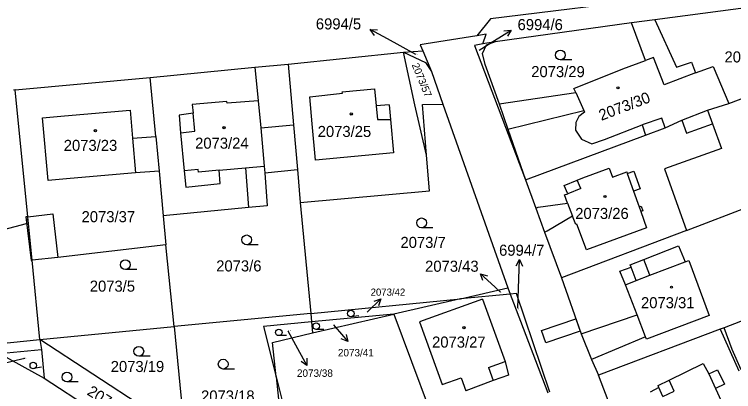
# Model space of a CAD drawing. Extents: x -593183 to -588034, y -1130415 to -1124994.
# Drawn here: x -590329.1 to -590218.7, y -1128454.6 to -1128396.6 of the extents above; entities that cross this region are included whole.
import ezdxf

# ---------------------------------------------------------------- set-up
doc = ezdxf.new("R2010")
doc.units = 0
for name, color, linetype in [('Vrstva 1', 7, 'Continuous'), ('Vrstva 16', 7, 'Continuous'), ('Vrstva 18', 7, 'Continuous'), ('Vrstva 19', 7, 'Continuous'), ('Vrstva 25', 7, 'Continuous'), ('Vrstva 27', 7, 'Continuous'), ('Vrstva 4', 7, 'Continuous')]:
    doc.layers.add(name, color=color, linetype=linetype)

msp = doc.modelspace()

# ---------------------------------------------------------------- linework, layer by layer
at = {"layer": 'Vrstva 1'}
for p, q in [((-590215.7, -1128392.37), (-590255.99, -1128397.33)), ((-590207.57, -1128394.46), (-590230.76, -1128397.47)), ((-590255.99, -1128397.33), (-590258.1, -1128399.94)), ((-590234.36, -1128397.94), (-590255.25, -1128400.87)), ((-590230.76, -1128397.47), (-590234.36, -1128397.94)), ((-590232.2, -1128403.72), (-590234.36, -1128397.94)), ((-590230.76, -1128397.47), (-590227.45, -1128404.77)), ((-590258.1, -1128399.94), (-590265.87, -1128401.17)), ((-590256.64, -1128399.71), (-590258.1, -1128399.94)), ((-590257.17, -1128401.16), (-590256.64, -1128399.71)), ((-590265.87, -1128401.17), (-590266.77, -1128401.32)), ((-590266.77, -1128401.32), (-590266.37, -1128402.27)), ((-590257.17, -1128401.16), (-590258.43, -1128401.45)), ((-590258.43, -1128401.45), (-590250.62, -1128422.04)), ((-590256.66, -1128401.38), (-590257.25, -1128402.72)), ((-590255.25, -1128400.87), (-590257.17, -1128401.16)), ((-590255.25, -1128400.87), (-590256.66, -1128401.38)), ((-590287.07, -1128404.28), (-590269.34, -1128402.45)), ((-590269.34, -1128402.45), (-590266.37, -1128402.27)), ((-590269.34, -1128402.45), (-590265.97, -1128404.04)), ((-590266.37, -1128402.27), (-590265.06, -1128405.4)), ((-590257.25, -1128402.72), (-590256.88, -1128404.28)), ((-590235.68, -1128405.01), (-590232.2, -1128403.72)), ((-590227.45, -1128404.77), (-590225.13, -1128403.97)), ((-590225.13, -1128403.97), (-590224.49, -1128405.63)), ((-590308.25, -1128406.37), (-590292.17, -1128404.76)), ((-590292.17, -1128404.76), (-590287.07, -1128404.28)), ((-590292.17, -1128404.76), (-590291.68, -1128409.93)), ((-590287.07, -1128404.28), (-590286.21, -1128413.63)), ((-590265.97, -1128404.04), (-590265.06, -1128405.4)), ((-590256.88, -1128404.28), (-590254.68, -1128410.41)), ((-590243.19, -1128408.03), (-590235.68, -1128405.01)), ((-590224.49, -1128405.63), (-590221.82, -1128404.63)), ((-590221.82, -1128404.63), (-590219.41, -1128410.32)), ((-590219.41, -1128410.32), (-590203.82, -1128404.45)), ((-590265.06, -1128405.4), (-590263.28, -1128410.44)), ((-590328.96, -1128408.26), (-590308.25, -1128406.37)), ((-590307.39, -1128415.43), (-590308.25, -1128406.37)), ((-590328.96, -1128408.26), (-590329.24, -1128408.29)), ((-590327.04, -1128427.72), (-590328.96, -1128408.26)), ((-590242.9, -1128408.67), (-590243.19, -1128408.03)), ((-590254.68, -1128410.41), (-590242.9, -1128408.67)), ((-590291.68, -1128409.93), (-590291.23, -1128414.06)), ((-590266.43, -1128410.48), (-590263.28, -1128410.44)), ((-590265.81, -1128418.26), (-590266.43, -1128410.48)), ((-590263.28, -1128410.44), (-590253.32, -1128438.67)), ((-590254.68, -1128410.41), (-590253.3, -1128414.28)), ((-590222.67, -1128411.35), (-590219.41, -1128410.32)), ((-590321.38, -1128412.24), (-590311.31, -1128411.36)), ((-590311.31, -1128411.36), (-590310.94, -1128415.65)), ((-590226.6, -1128412.89), (-590222.67, -1128411.35)), ((-590222.67, -1128411.35), (-590221.9, -1128413.47)), ((-590324.77, -1128412.54), (-590321.38, -1128412.24)), ((-590323.88, -1128422.14), (-590324.77, -1128412.54)), ((-590286.21, -1128413.63), (-590285.64, -1128420.45)), ((-590229.17, -1128414.07), (-590226.6, -1128412.89)), ((-590221.9, -1128413.47), (-590220.54, -1128417.23)), ((-590291.23, -1128414.06), (-590290.73, -1128419.98)), ((-590253.3, -1128414.28), (-590250.62, -1128422.04)), ((-590232.18, -1128415.18), (-590229.17, -1128414.07)), ((-590310.94, -1128415.65), (-590307.39, -1128415.43)), ((-590307.39, -1128415.43), (-590306.88, -1128420.75)), ((-590250.62, -1128422.04), (-590232.18, -1128415.18)), ((-590220.54, -1128417.23), (-590229.29, -1128420.39)), ((-590265.37, -1128423.73), (-590265.81, -1128418.26)), ((-590225.89, -1128429.82), (-590198.24, -1128419.31)), ((-590290.73, -1128419.98), (-590290.65, -1128421)), ((-590285.64, -1128420.45), (-590285.19, -1128425.55)), ((-590229.29, -1128420.39), (-590225.89, -1128429.82)), ((-590310.48, -1128420.98), (-590320.54, -1128421.85)), ((-590306.88, -1128420.75), (-590310.48, -1128420.98)), ((-590306.88, -1128420.75), (-590306.23, -1128427.57)), ((-590290.65, -1128421), (-590290.27, -1128426.04)), ((-590320.54, -1128421.85), (-590323.88, -1128422.14)), ((-590250.62, -1128422.04), (-590249.02, -1128426.41)), ((-590285.19, -1128425.55), (-590265.37, -1128423.73)), ((-590290.27, -1128426.04), (-590293.16, -1128426.32)), ((-590285.19, -1128425.55), (-590283.57, -1128442.58)), ((-590293.16, -1128426.32), (-590306.23, -1128427.57)), ((-590249.02, -1128426.41), (-590247.68, -1128430.08)), ((-590327.04, -1128427.72), (-590327.34, -1128427.75)), ((-590327.34, -1128427.75), (-590326.53, -1128434.44)), ((-590326.37, -1128434.42), (-590327.04, -1128427.72)), ((-590306.23, -1128427.57), (-590305.81, -1128432.05)), ((-590247.68, -1128430.08), (-590245.11, -1128437.12)), ((-590225.89, -1128429.82), (-590245.11, -1128437.12)), ((-590305.81, -1128432.05), (-590322.4, -1128433.97)), ((-590304.54, -1128444.58), (-590305.81, -1128432.05)), ((-590232.43, -1128434.31), (-590227.12, -1128432.21)), ((-590227.12, -1128432.21), (-590226.11, -1128434.65)), ((-590326.53, -1128434.44), (-590326.37, -1128434.42)), ((-590322.4, -1128433.97), (-590326.37, -1128434.42)), ((-590325.17, -1128446.57), (-590326.37, -1128434.42)), ((-590234.52, -1128435.13), (-590232.43, -1128434.31)), ((-590226.11, -1128434.65), (-590225.56, -1128434.44)), ((-590225.56, -1128434.44), (-590222.4, -1128442.89)), ((-590236.15, -1128436.1), (-590234.4, -1128435.47)), ((-590234.4, -1128435.47), (-590234.52, -1128435.13)), ((-590245.11, -1128437.12), (-590242.07, -1128445.74)), ((-590235.28, -1128438.17), (-590236.15, -1128436.1)), ((-590233.45, -1128442.81), (-590235.28, -1128438.17)), ((-590260.6, -1128440.34), (-590253.32, -1128438.67)), ((-590253.32, -1128438.67), (-590252.97, -1128439.6)), ((-590283.57, -1128442.58), (-590260.6, -1128440.34)), ((-590260.6, -1128440.34), (-590270.85, -1128442.7)), ((-590252.97, -1128439.6), (-590260.6, -1128440.34)), ((-590251.97, -1128439.5), (-590252.97, -1128439.6)), ((-590252.97, -1128439.6), (-590252.45, -1128440.96)), ((-590246.9, -1128454.65), (-590251.97, -1128439.5)), ((-590252.45, -1128440.96), (-590247.19, -1128454.76)), ((-590283.57, -1128442.58), (-590304.54, -1128444.58)), ((-590283.57, -1128442.58), (-590283.47, -1128443.89)), ((-590270.85, -1128442.7), (-590283.47, -1128443.89)), ((-590283.34, -1128445.57), (-590270.85, -1128442.7)), ((-590270.85, -1128442.7), (-590264.99, -1128458.29)), ((-590242.07, -1128445.74), (-590233.45, -1128442.81)), ((-590222.4, -1128442.89), (-590232.05, -1128446.53)), ((-590215.07, -1128442.83), (-590220.11, -1128444.77)), ((-590325.17, -1128446.57), (-590304.54, -1128444.58)), ((-590304.54, -1128444.58), (-590302.92, -1128461.11)), ((-590283.47, -1128443.89), (-590290.86, -1128444.59)), ((-590290.86, -1128444.59), (-590288.9, -1128452.33)), ((-590283.47, -1128443.89), (-590283.34, -1128445.57)), ((-590220.11, -1128444.77), (-590220.7, -1128444.99)), ((-590289.46, -1128447.05), (-590283.34, -1128445.57)), ((-590242.07, -1128445.74), (-590240.46, -1128449.65)), ((-590220.7, -1128444.99), (-590239.4, -1128452.08)), ((-590339.99, -1128448.07), (-590325.17, -1128446.57)), ((-590302.92, -1128461.11), (-590325.17, -1128446.57)), ((-590325.17, -1128446.57), (-590324.92, -1128448.11)), ((-590288.9, -1128452.33), (-590289.46, -1128447.05)), ((-590232.21, -1128446.17), (-590240.46, -1128449.65)), ((-590232.05, -1128446.53), (-590232.21, -1128446.17)), ((-590331.44, -1128448.75), (-590324.92, -1128448.11)), ((-590324.92, -1128448.11), (-590324.52, -1128452.5)), ((-590331.44, -1128448.75), (-590324.52, -1128452.5)), ((-590240.46, -1128449.65), (-590239.4, -1128452.08)), ((-590324.52, -1128452.5), (-590312.15, -1128460.58)), ((-590288.9, -1128452.33), (-590285.5, -1128465.81)), ((-590288.9, -1128452.33), (-590287.12, -1128469.29)), ((-590237.51, -1128457.02), (-590239.4, -1128452.08))]:
    msp.add_line(p, q, dxfattribs=at)
msp.add_lwpolyline([(-590265.81, -1128418.26), (-590267.59, -1128410.56), (-590269.34, -1128402.45)], dxfattribs=at)
at = {"layer": 'Vrstva 16'}
for p, q in [((-590267.44, -1128402.79), (-590271.81, -1128400.4)), ((-590257.71, -1128402.16), (-590255.36, -1128400.67)), ((-590327.1, -1128428.78), (-590328.07, -1128429.03)), ((-590251.77, -1128441.77), (-590251.62, -1128437.28)), ((-590254.43, -1128439.33), (-590255.32, -1128438.51)), ((-590280.08, -1128444.33), (-590279.83, -1128444.62)), ((-590287.09, -1128445.26), (-590285.61, -1128447.96)), ((-590327.5, -1128449.5), (-590328.79, -1128449.82))]:
    msp.add_line(p, q, dxfattribs=at)
at = {"layer": 'Vrstva 25'}
for p, q in [((-590271.81, -1128400.4), (-590274.44, -1128398.96)), ((-590255.36, -1128400.67), (-590252.83, -1128399.07)), ((-590243.52, -1128403.65), (-590245.27, -1128403.65)), ((-590328.07, -1128429.03), (-590330.98, -1128429.77)), ((-590264.82, -1128429.42), (-590266.57, -1128429.42)), ((-590291.67, -1128432.03), (-590293.42, -1128432.03)), ((-590251.62, -1128437.28), (-590251.52, -1128434.28)), ((-590310.3, -1128435.85), (-590312.05, -1128435.85)), ((-590255.32, -1128438.51), (-590257.54, -1128436.49)), ((-590274.91, -1128442.39), (-590272.82, -1128440.36)), ((-590276.21, -1128442.95), (-590277.37, -1128443.1)), ((-590279.83, -1128444.62), (-590277.89, -1128446.91)), ((-590287.31, -1128445.99), (-590288.48, -1128445.99)), ((-590281.56, -1128445.03), (-590282.73, -1128445.03)), ((-590285.61, -1128447.96), (-590284.16, -1128450.59)), ((-590308.23, -1128449.14), (-590309.98, -1128449.14)), ((-590328.79, -1128449.82), (-590331.7, -1128450.54)), ((-590324.94, -1128450.85), (-590326.09, -1128451.06)), ((-590295.28, -1128451.12), (-590297.03, -1128451.12)), ((-590319.27, -1128453.11), (-590321.02, -1128453.11))]:
    msp.add_line(p, q, dxfattribs=at)
for points in [[(-590273.8, -1128399.88), (-590274.44, -1128398.96), (-590273.32, -1128399)], [(-590253.94, -1128399.18), (-590252.83, -1128399.07), (-590253.4, -1128400.02)], [(-590252.05, -1128435.26), (-590251.52, -1128434.28), (-590251.05, -1128435.3)], [(-590257.14, -1128437.53), (-590257.54, -1128436.49), (-590256.46, -1128436.79)], [(-590273.86, -1128440.69), (-590272.82, -1128440.36), (-590273.18, -1128441.39)], [(-590278.15, -1128445.82), (-590277.89, -1128446.91), (-590278.92, -1128446.47)], [(-590284.21, -1128449.47), (-590284.16, -1128450.59), (-590285.08, -1128449.95)]]:
    msp.add_lwpolyline(points, dxfattribs=at)
for centre, radius in [((-590245.27, -1128402.9), 0.75), ((-590236.43, -1128407.93), 0.175), ((-590236.43, -1128407.93), 0.15), ((-590277.37, -1128411.94), 0.175), ((-590277.37, -1128411.94), 0.15), ((-590296.9, -1128414.07), 0.175), ((-590296.9, -1128414.07), 0.15), ((-590316.65, -1128414.52), 0.175), ((-590316.65, -1128414.52), 0.15), ((-590238.41, -1128424.62), 0.175), ((-590238.41, -1128424.62), 0.15), ((-590327.13, -1128428.18), 0.117), ((-590327.13, -1128428.18), 0.101), ((-590266.57, -1128428.67), 0.75), ((-590293.42, -1128431.28), 0.75), ((-590312.05, -1128435.1), 0.75), ((-590228.2, -1128438.55), 0.175), ((-590228.2, -1128438.55), 0.15), ((-590277.43, -1128442.6), 0.503), ((-590282.73, -1128444.53), 0.503), ((-590260.07, -1128444.76), 0.175), ((-590260.07, -1128444.76), 0.15), ((-590288.48, -1128445.49), 0.503), ((-590309.98, -1128448.39), 0.75), ((-590326.18, -1128450.57), 0.503), ((-590297.03, -1128450.37), 0.75), ((-590321.02, -1128452.36), 0.75)]:
    msp.add_circle(centre, radius, dxfattribs=at)
at = {"layer": 'Vrstva 27'}
for p, q in [((-590248.14, -1128445.18), (-590242.89, -1128443.41)), ((-590242.89, -1128443.41), (-590242.21, -1128445.33)), ((-590247.49, -1128447.11), (-590248.14, -1128445.18)), ((-590242.21, -1128445.33), (-590247.49, -1128447.11))]:
    msp.add_line(p, q, dxfattribs=at)
at = {"layer": 'Vrstva 4'}
for p, q in [((-590230.96, -1128403.26), (-590232.2, -1128403.72)), ((-590229.31, -1128407.45), (-590230.96, -1128403.26)), ((-590224.49, -1128405.63), (-590229.31, -1128407.45)), ((-590278.75, -1128408.54), (-590273.81, -1128408.07)), ((-590273.81, -1128408.07), (-590273.56, -1128410.68)), ((-590283.71, -1128409.29), (-590278.73, -1128408.77)), ((-590283.36, -1128413.44), (-590283.71, -1128409.29)), ((-590278.73, -1128408.77), (-590278.75, -1128408.54)), ((-590242.9, -1128408.67), (-590241.65, -1128411.39)), ((-590296.46, -1128410.03), (-590301.77, -1128410.51)), ((-590301.77, -1128410.51), (-590301.64, -1128411.8)), ((-590296.44, -1128410.3), (-590296.46, -1128410.03)), ((-590291.68, -1128409.93), (-590296.44, -1128410.3)), ((-590271.56, -1128410.55), (-590273.56, -1128410.68)), ((-590271.56, -1128410.55), (-590271.35, -1128412.78)), ((-590273.56, -1128410.68), (-590273.36, -1128412.77)), ((-590253.3, -1128414.28), (-590241.65, -1128411.39)), ((-590241.53, -1128411.69), (-590242.43, -1128412.31)), ((-590241.65, -1128411.39), (-590241.53, -1128411.69)), ((-590301.64, -1128411.8), (-590303.81, -1128412.11)), ((-590303.81, -1128412.11), (-590303.56, -1128414.85)), ((-590301.38, -1128414.59), (-590301.64, -1128411.8)), ((-590273.36, -1128412.77), (-590271.35, -1128412.78)), ((-590271.35, -1128412.78), (-590270.87, -1128417.93)), ((-590242.43, -1128412.31), (-590242.91, -1128413.28)), ((-590229.66, -1128412.59), (-590232.72, -1128413.61)), ((-590229.17, -1128414.07), (-590229.66, -1128412.59)), ((-590291.23, -1128414.06), (-590286.21, -1128413.63)), ((-590282.87, -1128419.03), (-590283.36, -1128413.44)), ((-590242.91, -1128413.28), (-590242.93, -1128414.45)), ((-590238.47, -1128415.88), (-590232.72, -1128413.61)), ((-590232.72, -1128413.61), (-590232.18, -1128415.18)), ((-590226.6, -1128412.89), (-590225.87, -1128414.9)), ((-590225.87, -1128414.9), (-590221.9, -1128413.47)), ((-590303.56, -1128414.85), (-590301.38, -1128414.59)), ((-590303.56, -1128414.85), (-590303.01, -1128420.67)), ((-590242.93, -1128414.45), (-590242.04, -1128415.81)), ((-590310.94, -1128415.65), (-590310.48, -1128420.98)), ((-590242.04, -1128415.81), (-590240.43, -1128416.52)), ((-590240.43, -1128416.52), (-590238.47, -1128415.88)), ((-590270.87, -1128417.93), (-590282.87, -1128419.03)), ((-590300.86, -1128420.48), (-590303.01, -1128420.67)), ((-590300.83, -1128420.86), (-590300.86, -1128420.48)), ((-590297.65, -1128420.58), (-590300.83, -1128420.86)), ((-590297.65, -1128420.58), (-590293.62, -1128420.23)), ((-590297.48, -1128422.63), (-590297.65, -1128420.58)), ((-590293.62, -1128420.23), (-590290.73, -1128419.98)), ((-590293.62, -1128420.23), (-590293.16, -1128426.32)), ((-590290.65, -1128421), (-590285.64, -1128420.45)), ((-590241.83, -1128421.76), (-590237.77, -1128420.25)), ((-590237.77, -1128420.25), (-590237.25, -1128421.66)), ((-590303.01, -1128420.67), (-590302.77, -1128423.21)), ((-590237.25, -1128421.66), (-590235.06, -1128420.85)), ((-590235.06, -1128420.85), (-590234.98, -1128421.07)), ((-590234.98, -1128421.07), (-590233.97, -1128420.71)), ((-590234.98, -1128421.07), (-590234.03, -1128423.78)), ((-590233.97, -1128420.71), (-590233.01, -1128423.42)), ((-590302.77, -1128423.21), (-590297.48, -1128422.63)), ((-590244.66, -1128422.91), (-590242.67, -1128422.1)), ((-590242.67, -1128422.1), (-590241.83, -1128421.76)), ((-590242.14, -1128423.4), (-590242.67, -1128422.1)), ((-590244.13, -1128424.21), (-590244.66, -1128422.91)), ((-590242.14, -1128423.4), (-590244.13, -1128424.21)), ((-590233.01, -1128423.42), (-590234.03, -1128423.78)), ((-590234.03, -1128423.78), (-590233.17, -1128426.22)), ((-590244.64, -1128424.39), (-590244.13, -1128424.21)), ((-590244.15, -1128425.67), (-590244.64, -1128424.39)), ((-590248.65, -1128426.28), (-590244.15, -1128425.67)), ((-590244.15, -1128425.67), (-590243.39, -1128427.64)), ((-590233.17, -1128426.22), (-590232.83, -1128426.1)), ((-590232.83, -1128426.1), (-590232.58, -1128426.81)), ((-590249.02, -1128426.41), (-590248.65, -1128426.28)), ((-590233.17, -1128426.22), (-590232.92, -1128426.93)), ((-590232.58, -1128426.81), (-590232.92, -1128426.93)), ((-590232.92, -1128426.93), (-590232.04, -1128429.42)), ((-590327.04, -1128427.72), (-590323.16, -1128427.26)), ((-590323.16, -1128427.26), (-590322.4, -1128433.97)), ((-590243.39, -1128427.64), (-590247.3, -1128429.95)), ((-590242.9, -1128428.92), (-590243.39, -1128427.64)), ((-590242.75, -1128428.86), (-590242.9, -1128428.92)), ((-590241.24, -1128432.82), (-590242.75, -1128428.86)), ((-590232.04, -1128429.42), (-590241.24, -1128432.82)), ((-590247.3, -1128429.95), (-590247.68, -1128430.08)), ((-590231.51, -1128436.72), (-590232.43, -1128434.31)), ((-590231.51, -1128436.72), (-590226.11, -1128434.65)), ((-590233.61, -1128437.53), (-590234.4, -1128435.47)), ((-590233.61, -1128437.53), (-590231.51, -1128436.72)), ((-590235.28, -1128438.17), (-590233.61, -1128437.53)), ((-590257.19, -1128440.37), (-590266.88, -1128443.85)), ((-590257.19, -1128440.37), (-590253.74, -1128449.98)), ((-590232.21, -1128446.17), (-590233.45, -1128442.81)), ((-590266.88, -1128443.85), (-590263.41, -1128453.52)), ((-590218.86, -1128448.11), (-590220.11, -1128444.77)), ((-590220.7, -1128444.99), (-590217.87, -1128451.4)), ((-590217.51, -1128451.26), (-590218.86, -1128448.11)), ((-590256.28, -1128450.89), (-590253.74, -1128449.98)), ((-590253.74, -1128449.98), (-590253.2, -1128452.04)), ((-590228.56, -1128452.81), (-590223.32, -1128450.25)), ((-590223.32, -1128450.25), (-590222.49, -1128451.87)), ((-590256.28, -1128450.89), (-590255.56, -1128452.89)), ((-590222.49, -1128451.87), (-590221.14, -1128451.22)), ((-590221.14, -1128451.22), (-590220.07, -1128453.46)), ((-590263.41, -1128453.52), (-590260.48, -1128452.47)), ((-590260.48, -1128452.47), (-590259.77, -1128454.45)), ((-590253.2, -1128452.04), (-590255.56, -1128452.89)), ((-590222.49, -1128451.87), (-590221.44, -1128454.11)), ((-590255.56, -1128452.89), (-590259.77, -1128454.45)), ((-590230.25, -1128453.66), (-590228.56, -1128452.81)), ((-590230.12, -1128453.96), (-590230.25, -1128453.66)), ((-590227.81, -1128454.53), (-590228.56, -1128452.81)), ((-590220.07, -1128453.46), (-590221.44, -1128454.11)), ((-590230.12, -1128453.96), (-590231.45, -1128454.68)), ((-590229.51, -1128455.36), (-590230.12, -1128453.96)), ((-590229.51, -1128455.36), (-590227.81, -1128454.53)), ((-590221.44, -1128454.11), (-590218.67, -1128460.03))]:
    msp.add_line(p, q, dxfattribs=at)

# ---------------------------------------------------------------- texts
at = {"layer": 'Vrstva 16'}
for s, height, p in [('6994/5', 1.7, (-590282.8, -1128398.96)), ('6994/6', 1.7, (-590251.83, -1128399.07)), ('6994/7', 1.7, (-590254.67, -1128433.72)), ('2073/43', 1.7, (-590266.03, -1128436.18)), ('2073/42', 1.1, (-590274.39, -1128439.86)), ('2073/41', 1.14, (-590279.41, -1128449.18)), ('2073/38', 1.14, (-590285.7, -1128452.32))]:
    msp.add_text(s, height=height, dxfattribs=at).set_placement(p)
at = {"layer": 'Vrstva 18'}
for s, height, p in [('6994/5', 0.1, (-590267.44, -1128402.79)), ('6994/6', 0.1, (-590257.71, -1128402.16)), ('2073/12', 1.7, (-590220.06, -1128404.03)), ('2073/29', 1.7, (-590249.73, -1128406.29)), ('2073/37', 1.7, (-590318.77, -1128428.57)), ('2073/7', 1.7, (-590269.81, -1128432.52)), ('2073/6', 1.7, (-590298.1, -1128436.13)), ('2073/5', 1.7, (-590317.51, -1128439.24)), ('2073/43', 0.1, (-590254.69, -1128439.33)), ('2073/42', 0.01, (-590274.9, -1128442.39)), ('2073/41', 0.1, (-590280.32, -1128444.33)), ('2073/38', 0.1, (-590287.09, -1128445.26)), ('2073/20', 0.1, (-590327.76, -1128449.5)), ('2073/19', 1.7, (-590314.3, -1128451.58)), ('2073/18', 1.7, (-590300.43, -1128456.11))]:
    msp.add_text(s, height=height, dxfattribs=at).set_placement(p)
for s, height, rotation, p in [('2073/57', 1.14, 292.3062, (-590268.1, -1128404.41)), ('6994/7', 0.1, 286.6992, (-590251.79, -1128441.76)), ('2073/47', 1.7, 328.1472, (-590318.06, -1128454.98))]:
    msp.add_text(s, height=height, rotation=rotation, dxfattribs=at).set_placement(p)
at = {"layer": 'Vrstva 19'}
for s, height, rotation, p in [('2073/30', 1.7, 20.8544, (-590238.97, -1128413.01)), ('2073/36', 0.1, 277.5825, (-590327.14, -1128428.52))]:
    msp.add_text(s, height=height, rotation=rotation, dxfattribs=at).set_placement(p)
for s, p in [('2073/25', (-590282.52, -1128415.48)), ('2073/23', (-590321.51, -1128417.62)), ('2073/24', (-590301.34, -1128417.28)), ('2073/26', (-590242.98, -1128428.07)), ('2073/31', (-590232.88, -1128441.78)), ('2073/27', (-590264.96, -1128447.83))]:
    msp.add_text(s, height=1.7, dxfattribs=at).set_placement(p)

doc.saveas('drawing.dxf')
